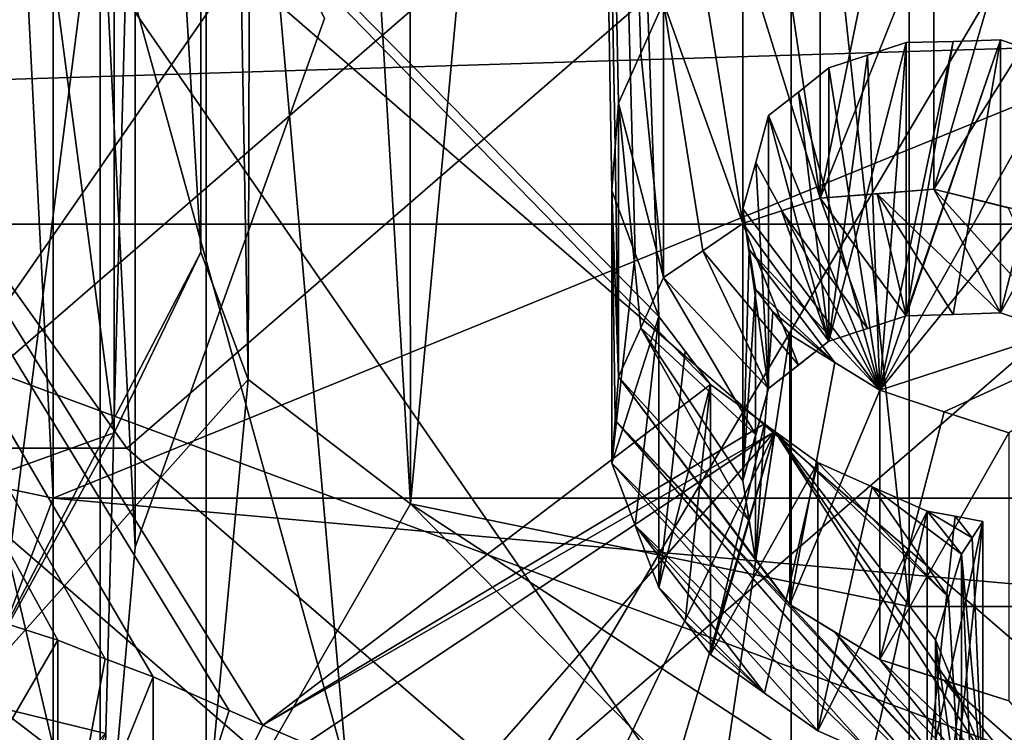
# Model space of a CAD drawing. Header units: millimetres. Extents: x -122 to 122, y -98 to 94.
# Tile 323 of 533: x 61.39 to 64.72, y -50.7 to -48.29. Entities that reach past the tile are written whole.
import ezdxf

# ---------------------------------------------------------------- set-up
doc = ezdxf.new("R2010")
doc.units = ezdxf.units.MM
doc.header["$LTSCALE"] = 26.699852
for name, color, linetype in [('1', 7, 'CONTINUOUS'), ('1751', 7, 'CONTINUOUS'), ('1775', 7, 'CONTINUOUS'), ('1779', 7, 'CONTINUOUS'), ('1785', 7, 'CONTINUOUS'), ('1786', 7, 'CONTINUOUS'), ('1801', 7, 'CONTINUOUS'), ('1813', 7, 'CONTINUOUS'), ('1817', 7, 'CONTINUOUS'), ('1823', 7, 'CONTINUOUS'), ('1824', 7, 'CONTINUOUS'), ('1855', 7, 'CONTINUOUS'), ('1867', 7, 'CONTINUOUS'), ('1936', 7, 'CONTINUOUS'), ('1940', 7, 'CONTINUOUS'), ('1956', 7, 'CONTINUOUS'), ('2', 7, 'CONTINUOUS'), ('37', 7, 'CONTINUOUS'), ('43', 7, 'CONTINUOUS'), ('46', 7, 'CONTINUOUS'), ('49', 7, 'CONTINUOUS'), ('5', 7, 'CONTINUOUS'), ('50', 7, 'CONTINUOUS'), ('5017', 7, 'CONTINUOUS'), ('5020', 7, 'CONTINUOUS'), ('5042', 7, 'CONTINUOUS'), ('5044', 7, 'CONTINUOUS'), ('5233', 7, 'CONTINUOUS'), ('5235', 7, 'CONTINUOUS'), ('5238', 7, 'CONTINUOUS'), ('5240', 7, 'CONTINUOUS'), ('5243', 7, 'CONTINUOUS'), ('5246', 7, 'CONTINUOUS'), ('5247', 7, 'CONTINUOUS'), ('5253', 7, 'CONTINUOUS'), ('5255', 7, 'CONTINUOUS'), ('5354', 7, 'CONTINUOUS'), ('5355', 7, 'CONTINUOUS'), ('5356', 7, 'CONTINUOUS'), ('5357', 7, 'CONTINUOUS'), ('5358', 7, 'CONTINUOUS'), ('5359', 7, 'CONTINUOUS'), ('5360', 7, 'CONTINUOUS'), ('5361', 7, 'CONTINUOUS'), ('5362', 7, 'CONTINUOUS'), ('5363', 7, 'CONTINUOUS'), ('5364', 7, 'CONTINUOUS'), ('5365', 7, 'CONTINUOUS'), ('5366', 7, 'CONTINUOUS'), ('5367', 7, 'CONTINUOUS'), ('5390', 7, 'CONTINUOUS'), ('5391', 7, 'CONTINUOUS'), ('5392', 7, 'CONTINUOUS'), ('5393', 7, 'CONTINUOUS'), ('5394', 7, 'CONTINUOUS'), ('5395', 7, 'CONTINUOUS'), ('5403', 7, 'CONTINUOUS'), ('5404', 7, 'CONTINUOUS'), ('5405', 7, 'CONTINUOUS'), ('5429', 7, 'CONTINUOUS'), ('5430', 7, 'CONTINUOUS'), ('5431', 7, 'CONTINUOUS'), ('5433', 7, 'CONTINUOUS'), ('5451', 7, 'CONTINUOUS'), ('6', 7, 'CONTINUOUS')]:
    doc.layers.add(name, color=color, linetype=linetype)

msp = doc.modelspace()

# ---------------------------------------------------------------- linework, layer by layer
at = {"layer": '1', "color": 7, "linetype": 'Continuous', "true_color": 0xf5f5f5}
for points in [[(59.3935, -52.4456, -66.8384), (55, -47.1423, -57.6529), (65.5004, -51.0395, -64.403), (59.3935, -52.4456, -66.8384)], [(55, -47.1423, -57.6529), (61, -47.1423, -57.6529), (65.5004, -51.0395, -64.403), (55, -47.1423, -57.6529)]]:
    msp.add_3dface(points, dxfattribs=at)
at = {"layer": '1751', "color": 250, "linetype": 'Continuous', "true_color": 0x323232}
for points in [[(94.5, -55.9103, 76.8394), (94.5, -48.9821, 80.8394), (45.5, -48.9821, 80.8394), (94.5, -55.9103, 76.8394)], [(45.5, -55.9103, 76.8394), (94.5, -55.9103, 76.8394), (45.5, -48.9821, 80.8394), (45.5, -55.9103, 76.8394)]]:
    msp.add_3dface(points, dxfattribs=at)
at = {"layer": '1775', "color": 250, "linetype": 'Continuous', "true_color": 0x323232}
for points in [[(78.5, -49.9103, 66.4471), (61.5, -49.9103, 66.4471), (78.5, -42.9821, 70.4471), (78.5, -49.9103, 66.4471)], [(78.5, -42.9821, 70.4471), (61.5, -49.9103, 66.4471), (61.5, -42.9821, 70.4471), (78.5, -42.9821, 70.4471)]]:
    msp.add_3dface(points, dxfattribs=at)
at = {"layer": '1779', "color": 250, "linetype": 'Continuous', "true_color": 0x323232}
for points in [[(61.5, -42.9821, 70.4471), (61.1464, -49.837, 66.3203), (61.1464, -42.9088, 70.3203), (61.5, -42.9821, 70.4471)], [(61.5, -42.9821, 70.4471), (61.5, -49.9103, 66.4471), (61.1464, -49.837, 66.3203), (61.5, -42.9821, 70.4471)]]:
    msp.add_3dface(points, dxfattribs=at)
at = {"layer": '1785', "color": 250, "linetype": 'Continuous', "true_color": 0x323232}
for points in [[(61.5, -49.9103, 66.4471), (78.5, -49.9103, 66.4471), (78.5, -51.4279, 66.2473), (61.5, -49.9103, 66.4471)], [(61.5, -51.4279, 66.2473), (61.5, -49.9103, 66.4471), (78.5, -51.4279, 66.2473), (61.5, -51.4279, 66.2473)]]:
    msp.add_3dface(points, dxfattribs=at)
at = {"layer": '1786', "color": 250, "linetype": 'Continuous', "true_color": 0x323232}
for points in [[(61.1464, -49.837, 66.3203), (61.5, -49.9103, 66.4471), (60.9571, -51.3552, 66.1213), (61.1464, -49.837, 66.3203)], [(61.5, -49.9103, 66.4471), (61.5, -51.4279, 66.2473), (60.9571, -51.3552, 66.1213), (61.5, -49.9103, 66.4471)]]:
    msp.add_3dface(points, dxfattribs=at)
at = {"layer": '1801', "color": 250, "linetype": 'Continuous', "true_color": 0x323232}
for points in [[(94.5, -48.9821, -80.8394), (94.5, -55.9103, -76.8394), (45.5, -55.9103, -76.8394), (94.5, -48.9821, -80.8394)], [(94.5, -48.9821, -80.8394), (45.5, -55.9103, -76.8394), (45.5, -48.9821, -80.8394), (94.5, -48.9821, -80.8394)]]:
    msp.add_3dface(points, dxfattribs=at)
at = {"layer": '1813', "color": 250, "linetype": 'Continuous', "true_color": 0x323232}
for points in [[(61.5, -42.9821, -70.4471), (61.5, -49.9103, -66.4471), (78.5, -49.9103, -66.4471), (61.5, -42.9821, -70.4471)], [(78.5, -42.9821, -70.4471), (61.5, -42.9821, -70.4471), (78.5, -49.9103, -66.4471), (78.5, -42.9821, -70.4471)]]:
    msp.add_3dface(points, dxfattribs=at)
at = {"layer": '1817', "color": 250, "linetype": 'Continuous', "true_color": 0x323232}
for points in [[(61.5, -49.9103, -66.4471), (61.5, -42.9821, -70.4471), (61.1464, -42.9088, -70.3203), (61.5, -49.9103, -66.4471)], [(61.5, -49.9103, -66.4471), (61.1464, -42.9088, -70.3203), (61.1464, -49.837, -66.3203), (61.5, -49.9103, -66.4471)]]:
    msp.add_3dface(points, dxfattribs=at)
at = {"layer": '1823', "color": 250, "linetype": 'Continuous', "true_color": 0x323232}
for points in [[(78.5, -49.9103, -66.4471), (61.5, -49.9103, -66.4471), (61.5, -51.4279, -66.2473), (78.5, -49.9103, -66.4471)], [(78.5, -49.9103, -66.4471), (61.5, -51.4279, -66.2473), (78.5, -51.4279, -66.2473), (78.5, -49.9103, -66.4471)]]:
    msp.add_3dface(points, dxfattribs=at)
at = {"layer": '1824', "color": 250, "linetype": 'Continuous', "true_color": 0x323232}
for points in [[(61.1464, -49.837, -66.3203), (60.9571, -51.3552, -66.1213), (61.5, -51.4279, -66.2473), (61.1464, -49.837, -66.3203)], [(61.5, -49.9103, -66.4471), (61.1464, -49.837, -66.3203), (61.5, -51.4279, -66.2473), (61.5, -49.9103, -66.4471)]]:
    msp.add_3dface(points, dxfattribs=at)
at = {"layer": '1855', "color": 250, "linetype": 'Continuous', "true_color": 0x323232}
for points in [[(45.5, -48.9821, 80.8394), (94.5, -48.9821, 80.8394), (94.5, -47.4644, 81.0392), (45.5, -48.9821, 80.8394)], [(45.5, -48.9821, 80.8394), (94.5, -47.4644, 81.0392), (45.5, -47.4644, 81.0392), (45.5, -48.9821, 80.8394)]]:
    msp.add_3dface(points, dxfattribs=at)
at = {"layer": '1867', "color": 250, "linetype": 'Continuous', "true_color": 0x323232}
for points in [[(94.5, -48.9821, -80.8394), (45.5, -48.9821, -80.8394), (45.5, -47.4644, -81.0392), (94.5, -48.9821, -80.8394)], [(94.5, -48.9821, -80.8394), (45.5, -47.4644, -81.0392), (94.5, -47.4644, -81.0392), (94.5, -48.9821, -80.8394)]]:
    msp.add_3dface(points, dxfattribs=at)
at = {"layer": '1936', "color": 250, "linetype": 'Continuous', "true_color": 0x323232}
for points in [[(61.7777, -50.0757), (61.7777, -46.9621, 17.3821), (61.6597, -51.4243), (61.7777, -50.0757)], [(61.6597, -51.4243), (61.7777, -46.9621, 17.3821), (61.6597, -47.7023, 19.2081), (61.6597, -51.4243)], [(61.7777, -46.9621, -17.3821), (61.7777, -50.0757), (61.6597, -47.7023, -19.2081), (61.7777, -46.9621, -17.3821)], [(61.6597, -47.7023, -19.2081), (61.7777, -50.0757), (61.6597, -51.4243), (61.6597, -47.7023, -19.2081)]]:
    msp.add_3dface(points, dxfattribs=at)
at = {"layer": '1940', "color": 250, "linetype": 'Continuous', "true_color": 0x323232}
for points in [[(61.6011, -37.0051, 36.1906), (61.4516, -37.0705, 36.6848), (61.0185, -48.7109, 20.1773), (61.6011, -37.0051, 36.1906)], [(61.6597, -37.075, 35.6357), (61.6011, -37.0051, 36.1906), (61.0185, -48.7109, 20.1773), (61.6597, -37.075, 35.6357)], [(61.4516, -37.0705, 36.6848), (61.015, -37.2632, 37.3051), (61.0185, -48.7109, 20.1773), (61.4516, -37.0705, 36.6848)], [(61.6597, -37.075, -35.6357), (61.0185, -48.7109, -20.1773), (61.015, -37.2632, -37.3051), (61.6597, -37.075, -35.6357)], [(61.6597, -47.7023, 19.2081), (61.6597, -37.075, 35.6357), (61.0185, -48.7109, 20.1773), (61.6597, -47.7023, 19.2081)], [(61.6597, -37.075, -35.6357), (61.6597, -47.7023, -19.2081), (61.0185, -48.7109, -20.1773), (61.6597, -37.075, -35.6357)], [(61.6597, -47.7023, -19.2081), (61.6597, -51.4243), (61.0185, -48.7109, -20.1773), (61.6597, -47.7023, -19.2081)], [(61.6597, -51.4243), (61.6597, -47.7023, 19.2081), (61.0185, -52.7246), (61.6597, -51.4243)], [(61.6597, -47.7023, 19.2081), (61.0185, -48.7109, 20.1773), (61.0185, -52.7246), (61.6597, -47.7023, 19.2081)], [(61.6597, -51.4243), (61.0185, -52.7246), (61.0185, -48.7109, -20.1773), (61.6597, -51.4243)]]:
    msp.add_3dface(points, dxfattribs=at)
at = {"layer": '1956', "color": 250, "linetype": 'Continuous', "true_color": 0x323232}
for points in [[(61.7777, -46.9621, 17.3821), (61.7777, -50.0757), (62.4189, -48.2859, 6.8931), (61.7777, -46.9621, 17.3821)], [(61.7777, -50.0757), (61.7777, -46.9621, -17.3821), (62.4189, -48.2859, -6.8931), (61.7777, -50.0757)], [(62.4189, -48.2859, 6.8931), (61.7777, -50.0757), (62.4189, -48.2859, -6.8931), (62.4189, -48.2859, 6.8931)]]:
    msp.add_3dface(points, dxfattribs=at)
at = {"layer": '2', "color": 7, "linetype": 'Continuous', "true_color": 0xf5f5f5}
for points in [[(59.3935, -44.4371, -46.9674), (55, -49.7404, -56.1529), (65.5004, -45.8432, -49.4028), (59.3935, -44.4371, -46.9674)], [(55, -49.7404, -56.1529), (61, -49.7404, -56.1529), (65.5004, -45.8432, -49.4028), (55, -49.7404, -56.1529)], [(61, -49.7404, -56.1529), (59.3935, -55.0436, -65.3384), (65.5004, -53.6376, -62.903), (61, -49.7404, -56.1529)]]:
    msp.add_3dface(points, dxfattribs=at)
at = {"layer": '37', "color": 7, "linetype": 'Continuous', "true_color": 0xf5f5f5}
for points in [[(65.875, -46.168, -49.9654), (61.75, -49.7404, -56.1529), (59.6088, -46.74, -50.956), (65.875, -46.168, -49.9654)], [(61.75, -49.7404, -56.1529), (58, -49.7404, -56.1529), (59.6088, -46.74, -50.956), (61.75, -49.7404, -56.1529)], [(61.75, -49.7404, -56.1529), (65.875, -53.3127, -62.3404), (58, -49.7404, -56.1529), (61.75, -49.7404, -56.1529)], [(58, -49.7404, -56.1529), (65.875, -53.3127, -62.3404), (59.6088, -52.7408, -61.3497), (58, -49.7404, -56.1529)]]:
    msp.add_3dface(points, dxfattribs=at)
at = {"layer": '43', "color": 7, "linetype": 'Continuous', "true_color": 0xf5f5f5}
for points in [[(66.9428, -43.9306, -45.5452), (64, -44.5442, -47.1529), (66.9428, -55.1934, -39.0427), (66.9428, -43.9306, -45.5452)], [(64, -56.2789, -40.3779), (64, -44.5442, -47.1529), (61.058, -45.6293, -48.4877), (64, -56.2789, -40.3779)], [(64, -44.5442, -47.1529), (64, -56.2789, -40.3779), (66.9428, -55.1934, -39.0427), (64, -44.5442, -47.1529)], [(64, -56.2789, -40.3779), (61.058, -45.6293, -48.4877), (61.0579, -56.8924, -41.9851), (64, -56.2789, -40.3779)]]:
    msp.add_3dface(points, dxfattribs=at)
at = {"layer": '46', "color": 7, "linetype": 'Continuous', "true_color": 0xf5f5f5}
for points in [[(63.0825, -60.321, -50.0441), (63.0825, -50.8944, -55.4866), (66.5413, -47.899, -50.2985), (63.0825, -60.321, -50.0441)], [(66.5413, -57.3257, -44.856), (63.0825, -60.321, -50.0441), (66.5413, -47.899, -50.2985), (66.5413, -57.3257, -44.856)]]:
    msp.add_3dface(points, dxfattribs=at)
at = {"layer": '49', "color": 7, "linetype": 'Continuous', "true_color": 0xf5f5f5}
for points in [[(61.75, -49.7404, -56.1529), (65.875, -46.168, -49.9654), (63.0825, -50.8944, -55.4866), (61.75, -49.7404, -56.1529)], [(63.0825, -50.8944, -55.4866), (65.875, -46.168, -49.9654), (66.5413, -47.899, -50.2985), (63.0825, -50.8944, -55.4866)]]:
    msp.add_3dface(points, dxfattribs=at)
at = {"layer": '5', "color": 7, "linetype": 'Continuous', "true_color": 0xf5f5f5}
for points in [[(61, -47.1423, -57.6529), (65.5004, -43.2451, -50.9028), (61, -49.7404, -56.1529), (61, -47.1423, -57.6529)], [(61, -49.7404, -56.1529), (65.5004, -43.2451, -50.9028), (65.5004, -45.8432, -49.4028), (61, -49.7404, -56.1529)]]:
    msp.add_3dface(points, dxfattribs=at)
at = {"layer": '50', "color": 7, "linetype": 'Continuous', "true_color": 0xf5f5f5}
for points in [[(65.875, -53.3127, -62.3404), (61.75, -49.7404, -56.1529), (66.5413, -53.8897, -60.6747), (65.875, -53.3127, -62.3404)], [(61.75, -49.7404, -56.1529), (63.0825, -50.8944, -55.4866), (66.5413, -53.8897, -60.6747), (61.75, -49.7404, -56.1529)]]:
    msp.add_3dface(points, dxfattribs=at)
at = {"layer": '5017', "color": 7, "linetype": 'Continuous', "true_color": 0xf5f5f5}
for points in [[(66.0095, -41.9544, -52.6671), (62.019, -45.4103, -58.6529), (66.0095, -90.8021, -24.4649), (66.0095, -41.9544, -52.6671)], [(66.0095, -90.8021, -24.4649), (62.019, -45.4103, -58.6529), (62.019, -94.258, -30.4506), (66.0095, -90.8021, -24.4649)]]:
    msp.add_3dface(points, dxfattribs=at)
at = {"layer": '5020', "color": 7, "linetype": 'Continuous', "true_color": 0xf5f5f5}
for points in [[(62.019, -45.4103, -58.6529), (66.0095, -48.8661, -64.6386), (62.019, -94.258, -30.4506), (62.019, -45.4103, -58.6529)], [(62.019, -94.258, -30.4506), (66.0095, -48.8661, -64.6386), (66.0095, -97.7139, -36.4364), (62.019, -94.258, -30.4506)]]:
    msp.add_3dface(points, dxfattribs=at)
at = {"layer": '5042', "color": 7, "linetype": 'Continuous', "true_color": 0xf5f5f5}
for points in [[(62.7, -45.4103, -58.6529), (66.35, -48.5712, -64.1279), (62.019, -45.4103, -58.6529), (62.7, -45.4103, -58.6529)], [(62.019, -45.4103, -58.6529), (66.35, -48.5712, -64.1279), (66.0095, -48.8661, -64.6386), (62.019, -45.4103, -58.6529)]]:
    msp.add_3dface(points, dxfattribs=at)
at = {"layer": '5044', "color": 7, "linetype": 'Continuous', "true_color": 0xf5f5f5}
msp.add_3dface([(66.35, -48.5712, -64.1279), (62.7, -45.4103, -58.6529), (64.8381, -39.9097, -67.789), (66.35, -48.5712, -64.1279)], dxfattribs=at)
at = {"layer": '5233', "color": 7, "linetype": 'Continuous', "true_color": 0xf5f5f5}
msp.add_3dface([(61.2277, -50.554, 63.562), (57.5559, -53.3652, 68.4313), (62.0076, -51.1502, 64.5948), (61.2277, -50.554, 63.562)], dxfattribs=at)
at = {"layer": '5235', "color": 7, "linetype": 'Continuous', "true_color": 0xf5f5f5}
for points in [[(63.2648, -41.2855, 42.2586), (70, -40.6156, 41.0983), (65.9515, -48.7992, 46.7179), (63.2648, -41.2855, 42.2586)], [(57.5549, -43.1931, 45.5626), (63.2648, -41.2855, 42.2586), (63.5521, -49.2948, 47.7981), (57.5549, -43.1931, 45.5626)], [(63.5521, -49.2948, 47.7981), (63.2648, -41.2855, 42.2586), (63.472, -49.0818, 47.6137), (63.5521, -49.2948, 47.7981)], [(63.472, -49.0818, 47.6137), (63.2648, -41.2855, 42.2586), (63.3924, -48.8674, 47.4318), (63.472, -49.0818, 47.6137)], [(63.3924, -48.8674, 47.4318), (63.2648, -41.2855, 42.2586), (63.4035, -48.72, 47.2882), (63.3924, -48.8674, 47.4318)], [(63.4035, -48.72, 47.2882), (63.2648, -41.2855, 42.2586), (63.4145, -48.5718, 47.146), (63.4035, -48.72, 47.2882)], [(63.4145, -48.5718, 47.146), (63.2648, -41.2855, 42.2586), (63.4906, -48.4032, 46.9668), (63.4145, -48.5718, 47.146)], [(63.4906, -48.4032, 46.9668), (63.2648, -41.2855, 42.2586), (63.5674, -48.2313, 46.7875), (63.4906, -48.4032, 46.9668)], [(65.3558, -48.2273, 46.3233), (63.2648, -41.2855, 42.2586), (65.5663, -48.3996, 46.4317), (65.3558, -48.2273, 46.3233)], [(65.5663, -48.3996, 46.4317), (63.2648, -41.2855, 42.2586), (65.7772, -48.5694, 46.5418), (65.5663, -48.3996, 46.4317)], [(65.7772, -48.5694, 46.5418), (63.2648, -41.2855, 42.2586), (65.8642, -48.6846, 46.6294), (65.7772, -48.5694, 46.5418)], [(65.8642, -48.6846, 46.6294), (63.2648, -41.2855, 42.2586), (65.9515, -48.7992, 46.7179), (65.8642, -48.6846, 46.6294)], [(57.5549, -43.1931, 45.5626), (62.2106, -50.6782, 49.7923), (62.0959, -50.6285, 49.7831), (57.5549, -43.1931, 45.5626)], [(62.2106, -50.6782, 49.7923), (57.5549, -43.1931, 45.5626), (63.7264, -49.5245, 47.9742), (62.2106, -50.6782, 49.7923)], [(61.2891, -50.319, 49.7883), (57.5549, -43.1931, 45.5626), (61.5156, -50.3911, 49.7656), (61.2891, -50.319, 49.7883)], [(61.5156, -50.3911, 49.7656), (57.5549, -43.1931, 45.5626), (61.6768, -50.4536, 49.7642), (61.5156, -50.3911, 49.7656)], [(61.6768, -50.4536, 49.7642), (57.5549, -43.1931, 45.5626), (61.8386, -50.5154, 49.7634), (61.6768, -50.4536, 49.7642)], [(61.8386, -50.5154, 49.7634), (57.5549, -43.1931, 45.5626), (62.0959, -50.6285, 49.7831), (61.8386, -50.5154, 49.7634)], [(63.7264, -49.5245, 47.9742), (57.5549, -43.1931, 45.5626), (63.5521, -49.2948, 47.7981), (63.7264, -49.5245, 47.9742)], [(63.6405, -49.4118, 47.8872), (63.7264, -49.5245, 47.9742), (63.5521, -49.2948, 47.7981), (63.6405, -49.4118, 47.8872)], [(63.909, -49.6583, 48.0544), (62.2106, -50.6782, 49.7923), (63.7264, -49.5245, 47.9742), (63.909, -49.6583, 48.0544)], [(63.9445, -49.684, 48.0701), (62.2106, -50.6782, 49.7923), (63.909, -49.6583, 48.0544), (63.9445, -49.684, 48.0701)], [(62.2106, -50.6782, 49.7923), (63.9445, -49.684, 48.0701), (62.3555, -50.7402, 49.8044), (62.2106, -50.6782, 49.7923)], [(62.3555, -50.7402, 49.8044), (63.9445, -49.684, 48.0701), (62.8086, -50.9779, 49.9036), (62.3555, -50.7402, 49.8044)], [(62.8086, -50.9779, 49.9036), (63.9445, -49.684, 48.0701), (63.228, -51.1905, 49.9997), (62.8086, -50.9779, 49.9036)], [(63.228, -51.1905, 49.9997), (63.9445, -49.684, 48.0701), (63.4581, -51.332, 50.0885), (63.228, -51.1905, 49.9997)], [(63.4581, -51.332, 50.0885), (63.9445, -49.684, 48.0701), (63.6805, -51.4663, 50.1756), (63.4581, -51.332, 50.0885)], [(63.9445, -49.684, 48.0701), (64.6486, -50.7785, 49.0488), (63.6805, -51.4663, 50.1756), (63.9445, -49.684, 48.0701)], [(64.5696, -50.5876, 48.8557), (64.6486, -50.7785, 49.0488), (63.9445, -49.684, 48.0701), (64.5696, -50.5876, 48.8557)], [(64.489, -50.3901, 48.66), (64.5696, -50.5876, 48.8557), (63.9445, -49.684, 48.0701), (64.489, -50.3901, 48.66)], [(64.5328, -50.2455, 48.4903), (64.489, -50.3901, 48.66), (63.9445, -49.684, 48.0701), (64.5328, -50.2455, 48.4903)], [(64.0897, -49.7887, 48.1347), (64.5328, -50.2455, 48.4903), (63.9445, -49.684, 48.0701), (64.0897, -49.7887, 48.1347)], [(64.2746, -49.8718, 48.1671), (64.5328, -50.2455, 48.4903), (64.0897, -49.7887, 48.1347), (64.2746, -49.8718, 48.1671)], [(64.5765, -50.0996, 48.322), (64.5328, -50.2455, 48.4903), (64.2746, -49.8718, 48.1671), (64.5765, -50.0996, 48.322)], [(64.4603, -49.9539, 48.2003), (64.5765, -50.0996, 48.322), (64.2746, -49.8718, 48.1671), (64.4603, -49.9539, 48.2003)], [(64.6129, -50.0441, 48.2532), (64.5765, -50.0996, 48.322), (64.4603, -49.9539, 48.2003), (64.6129, -50.0441, 48.2532)], [(64.5548, -49.9713, 48.1924), (64.6129, -50.0441, 48.2532), (64.4603, -49.9539, 48.2003), (64.5548, -49.9713, 48.1924)], [(64.6493, -49.9884, 48.1847), (64.6129, -50.0441, 48.2532), (64.5548, -49.9713, 48.1924), (64.6493, -49.9884, 48.1847)]]:
    msp.add_3dface(points, dxfattribs=at)
at = {"layer": '5238', "color": 7, "linetype": 'Continuous', "true_color": 0xf5f5f5}
for points in [[(64.3888, -48.3669, 46.6774), (64.3007, -49.5443, 47.8237), (64.2579, -48.4099, 46.7511), (64.3888, -48.3669, 46.6774)], [(64.9268, -48.4317, 46.6016), (64.3007, -49.5443, 47.8237), (64.7087, -48.3582, 46.5883), (64.9268, -48.4317, 46.6016)], [(64.7087, -48.3582, 46.5883), (64.3007, -49.5443, 47.8237), (64.5488, -48.363, 46.6326), (64.7087, -48.3582, 46.5883)], [(64.5488, -48.363, 46.6326), (64.3007, -49.5443, 47.8237), (64.3888, -48.3669, 46.6774), (64.5488, -48.363, 46.6326)], [(64.2579, -48.4099, 46.7511), (64.3007, -49.5443, 47.8237), (64.127, -48.4522, 46.8253), (64.2579, -48.4099, 46.7511)], [(64.127, -48.4522, 46.8253), (64.3007, -49.5443, 47.8237), (64.0243, -48.5344, 46.9291), (64.127, -48.4522, 46.8253)], [(65.1448, -48.5036, 46.616), (64.3007, -49.5443, 47.8237), (64.9268, -48.4317, 46.6016), (65.1448, -48.5036, 46.616)], [(65.6096, -49.1177, 47.0846), (64.3007, -49.5443, 47.8237), (65.1448, -48.5036, 46.616), (65.6096, -49.1177, 47.0846)], [(64.3007, -49.5443, 47.8237), (63.9233, -48.6142, 47.0317), (64.0243, -48.5344, 46.9291), (64.3007, -49.5443, 47.8237)], [(63.8797, -48.7727, 47.1925), (63.9233, -48.6142, 47.0317), (64.3007, -49.5443, 47.8237), (63.8797, -48.7727, 47.1925)], [(63.8359, -48.9303, 47.355), (63.8797, -48.7727, 47.1925), (64.3007, -49.5443, 47.8237), (63.8359, -48.9303, 47.355)], [(63.8577, -49.0675, 47.4806), (63.8359, -48.9303, 47.355), (64.3007, -49.5443, 47.8237), (63.8577, -49.0675, 47.4806)], [(63.8793, -49.202, 47.6054), (63.8577, -49.0675, 47.4806), (64.1475, -49.4501, 47.7726), (63.8793, -49.202, 47.6054)], [(64.1475, -49.4501, 47.7726), (63.8577, -49.0675, 47.4806), (64.3007, -49.5443, 47.8237), (64.1475, -49.4501, 47.7726)], [(64.3007, -49.5443, 47.8237), (65.6096, -49.1177, 47.0846), (64.5185, -49.6174, 47.8373), (64.3007, -49.5443, 47.8237)], [(64.5185, -49.6174, 47.8373), (65.6096, -49.1177, 47.0846), (64.7368, -49.6888, 47.8519), (64.5185, -49.6174, 47.8373)], [(63.9376, -49.2792, 47.664), (63.8793, -49.202, 47.6054), (64.1475, -49.4501, 47.7726), (63.9376, -49.2792, 47.664)], [(63.9955, -49.3555, 47.7225), (63.9376, -49.2792, 47.664), (64.1475, -49.4501, 47.7726), (63.9955, -49.3555, 47.7225)], [(52.4, -49.4156, 56.3404), (60.7227, -53.198, 54.1566), (62.9127, -56.1913, 59.3412), (52.4, -49.4156, 56.3404)], [(53.7397, -52.7832, 62.1733), (52.4, -49.4156, 56.3404), (62.9127, -56.1913, 59.3412), (53.7397, -52.7832, 62.1733)], [(61.3222, -50.6196, 50.1269), (61.6777, -50.7072, 50.0637), (61.1798, -51.7372, 51.6345), (61.3222, -50.6196, 50.1269)]]:
    msp.add_3dface(points, dxfattribs=at)
at = {"layer": '5240', "color": 7, "linetype": 'Continuous', "true_color": 0xf5f5f5}
for points in [[(64.4, -41.6338, 70.0708), (75.6, -50.2763, 65.0811), (69.9981, -41.001, 70.4362), (64.4, -41.6338, 70.0708)], [(64.4, -50.2763, 65.0811), (75.6, -50.2763, 65.0811), (64.4, -41.6338, 70.0708), (64.4, -50.2763, 65.0811)]]:
    msp.add_3dface(points, dxfattribs=at)
at = {"layer": '5243', "color": 7, "linetype": 'Continuous', "true_color": 0xf5f5f5}
for points in [[(62, -43.4763, 53.3031), (62, -49.0763, 63.0026), (62, -34.8338, 58.2929), (62, -43.4763, 53.3031)], [(62, -34.8338, 58.2929), (62, -49.0763, 63.0026), (62, -37, 63.5063), (62, -34.8338, 58.2929)], [(62, -49.0763, 63.0026), (62, -40.4338, 67.9923), (62, -37, 63.5063), (62, -49.0763, 63.0026)]]:
    msp.add_3dface(points, dxfattribs=at)
at = {"layer": '5246', "color": 7, "linetype": 'Continuous', "true_color": 0xf5f5f5}
for points in [[(75.6, -50.2763, 65.0811), (64.4, -50.2763, 65.0811), (64.4, -51.0351, 64.9812), (75.6, -50.2763, 65.0811)], [(75.6, -51.0351, 64.9812), (75.6, -50.2763, 65.0811), (64.4, -51.0351, 64.9812), (75.6, -51.0351, 64.9812)]]:
    msp.add_3dface(points, dxfattribs=at)
at = {"layer": '5247', "color": 7, "linetype": 'Continuous', "true_color": 0xf5f5f5}
for points in [[(62, -49.0763, 63.0026), (62, -43.4763, 53.3031), (61.7071, -44.0887, 52.9496), (62, -49.0763, 63.0026)], [(61.7071, -44.0887, 52.9496), (61, -44.3423, 52.8031), (61.7071, -49.6887, 62.6491), (61.7071, -44.0887, 52.9496)], [(62, -49.0763, 63.0026), (61.7071, -44.0887, 52.9496), (61.7071, -49.6887, 62.6491), (62, -49.0763, 63.0026)], [(61, -44.3423, 52.8031), (61, -49.9423, 62.5026), (61.7071, -49.6887, 62.6491), (61, -44.3423, 52.8031)]]:
    msp.add_3dface(points, dxfattribs=at)
at = {"layer": '5253', "color": 7, "linetype": 'Continuous', "true_color": 0xf5f5f5}
for points in [[(62, -40.4338, 67.9923), (62, -49.0763, 63.0026), (62.1608, -49.5081, 63.7505), (62, -40.4338, 67.9923)], [(62, -40.4338, 67.9923), (62.1608, -49.5081, 63.7505), (62.1846, -41.0439, 68.7059), (62, -40.4338, 67.9923)], [(62.1608, -49.5081, 63.7505), (62.7111, -49.9289, 64.4793), (62.1846, -41.0439, 68.7059), (62.1608, -49.5081, 63.7505)], [(62.1846, -41.0439, 68.7059), (62.7111, -49.9289, 64.4793), (62.7029, -41.4811, 69.3473), (62.1846, -41.0439, 68.7059)], [(62.7029, -41.4811, 69.3473), (62.7111, -49.9289, 64.4793), (63.4759, -41.69, 69.8247), (62.7029, -41.4811, 69.3473)], [(64.4, -50.2763, 65.0811), (64.4, -41.6338, 70.0708), (63.4759, -41.69, 69.8247), (64.4, -50.2763, 65.0811)], [(62.7111, -49.9289, 64.4793), (64.4, -50.2763, 65.0811), (63.4759, -41.69, 69.8247), (62.7111, -49.9289, 64.4793)]]:
    msp.add_3dface(points, dxfattribs=at)
at = {"layer": '5255', "color": 7, "linetype": 'Continuous', "true_color": 0xf5f5f5}
for points in [[(62, -49.0763, 63.0026), (61.2277, -50.554, 63.562), (62.1608, -49.5081, 63.7505), (62, -49.0763, 63.0026)], [(61.2277, -50.554, 63.562), (62, -49.0763, 63.0026), (61.7071, -49.6887, 62.6491), (61.2277, -50.554, 63.562)], [(61.2277, -50.554, 63.562), (62.0076, -51.1502, 64.5948), (62.1608, -49.5081, 63.7505), (61.2277, -50.554, 63.562)], [(62.0076, -51.1502, 64.5948), (62.7111, -49.9289, 64.4793), (62.1608, -49.5081, 63.7505), (62.0076, -51.1502, 64.5948)], [(61, -49.9423, 62.5026), (61.2277, -50.554, 63.562), (61.7071, -49.6887, 62.6491), (61, -49.9423, 62.5026)], [(62.0076, -51.1502, 64.5948), (64.4, -51.6423, 65.4471), (62.7111, -49.9289, 64.4793), (62.0076, -51.1502, 64.5948)], [(62.7111, -49.9289, 64.4793), (64.4, -51.6423, 65.4471), (64.4, -51.0351, 64.9812), (62.7111, -49.9289, 64.4793)], [(64.4, -50.2763, 65.0811), (62.7111, -49.9289, 64.4793), (64.4, -51.0351, 64.9812), (64.4, -50.2763, 65.0811)]]:
    msp.add_3dface(points, dxfattribs=at)
at = {"layer": '5354', "color": 7, "linetype": 'Continuous', "true_color": 0xf5f5f5}
for points in [[(64.5696, -50.5876, 48.8557), (64.489, -50.3901, 48.66), (64.489, -51.2915, 48.1396), (64.5696, -50.5876, 48.8557)], [(64.6486, -50.7785, 49.0488), (64.5696, -50.5876, 48.8557), (64.489, -51.2915, 48.1396), (64.6486, -50.7785, 49.0488)]]:
    msp.add_3dface(points, dxfattribs=at)
at = {"layer": '5355', "color": 7, "linetype": 'Continuous', "true_color": 0xf5f5f5}
for points in [[(64.5328, -50.2455, 48.4903), (64.5765, -50.0996, 48.322), (64.5765, -51.0036, 47.8), (64.5328, -50.2455, 48.4903)], [(64.489, -50.3901, 48.66), (64.5328, -50.2455, 48.4903), (64.5765, -51.0036, 47.8), (64.489, -50.3901, 48.66)], [(64.489, -51.2915, 48.1396), (64.489, -50.3901, 48.66), (64.5324, -51.1494, 47.9706), (64.489, -51.2915, 48.1396)], [(64.489, -50.3901, 48.66), (64.5765, -51.0036, 47.8), (64.5324, -51.1494, 47.9706), (64.489, -50.3901, 48.66)]]:
    msp.add_3dface(points, dxfattribs=at)
at = {"layer": '5356', "color": 7, "linetype": 'Continuous', "true_color": 0xf5f5f5}
for points in [[(64.6129, -50.0441, 48.2532), (64.6493, -49.9884, 48.1847), (64.6493, -50.8933, 47.6623), (64.6129, -50.0441, 48.2532)], [(64.5765, -50.0996, 48.322), (64.6129, -50.0441, 48.2532), (64.6493, -50.8933, 47.6623), (64.5765, -50.0996, 48.322)], [(64.5765, -51.0036, 47.8), (64.5765, -50.0996, 48.322), (64.6129, -50.9485, 47.731), (64.5765, -51.0036, 47.8)], [(64.5765, -50.0996, 48.322), (64.6493, -50.8933, 47.6623), (64.6129, -50.9485, 47.731), (64.5765, -50.0996, 48.322)]]:
    msp.add_3dface(points, dxfattribs=at)
at = {"layer": '5357', "color": 7, "linetype": 'Continuous', "true_color": 0xf5f5f5}
for points in [[(64.5548, -49.9713, 48.1924), (64.4603, -49.9539, 48.2003), (64.4603, -50.8599, 47.6772), (64.5548, -49.9713, 48.1924)], [(64.6493, -49.9884, 48.1847), (64.5548, -49.9713, 48.1924), (64.4603, -50.8599, 47.6772), (64.6493, -49.9884, 48.1847)], [(64.6493, -49.9884, 48.1847), (64.4603, -50.8599, 47.6772), (64.5548, -50.8767, 47.6697), (64.6493, -49.9884, 48.1847)], [(64.6493, -50.8933, 47.6623), (64.6493, -49.9884, 48.1847), (64.5548, -50.8767, 47.6697), (64.6493, -50.8933, 47.6623)]]:
    msp.add_3dface(points, dxfattribs=at)
at = {"layer": '5358', "color": 7, "linetype": 'Continuous', "true_color": 0xf5f5f5}
for points in [[(64.2746, -49.8718, 48.1671), (64.0897, -49.7887, 48.1347), (64.0897, -50.6982, 47.6096), (64.2746, -49.8718, 48.1671)], [(64.4603, -49.9539, 48.2003), (64.2746, -49.8718, 48.1671), (64.0897, -50.6982, 47.6096), (64.4603, -49.9539, 48.2003)], [(64.4603, -49.9539, 48.2003), (64.0897, -50.6982, 47.6096), (64.2746, -50.7795, 47.643), (64.4603, -49.9539, 48.2003)], [(64.4603, -50.8599, 47.6772), (64.4603, -49.9539, 48.2003), (64.2746, -50.7795, 47.643), (64.4603, -50.8599, 47.6772)]]:
    msp.add_3dface(points, dxfattribs=at)
at = {"layer": '5359', "color": 7, "linetype": 'Continuous', "true_color": 0xf5f5f5}
for points in [[(63.909, -49.6583, 48.0544), (63.7264, -49.5245, 47.9742), (63.7264, -50.4387, 47.4464), (63.909, -49.6583, 48.0544)], [(63.9445, -49.684, 48.0701), (63.909, -49.6583, 48.0544), (63.7264, -50.4387, 47.4464), (63.9445, -49.684, 48.0701)], [(64.0897, -49.7887, 48.1347), (63.9445, -49.684, 48.0701), (63.7264, -50.4387, 47.4464), (64.0897, -49.7887, 48.1347)], [(64.0897, -49.7887, 48.1347), (63.7264, -50.4387, 47.4464), (63.9091, -50.5701, 47.528), (64.0897, -49.7887, 48.1347)], [(64.0897, -50.6982, 47.6096), (64.0897, -49.7887, 48.1347), (63.9091, -50.5701, 47.528), (64.0897, -50.6982, 47.6096)]]:
    msp.add_3dface(points, dxfattribs=at)
at = {"layer": '5360', "color": 7, "linetype": 'Continuous', "true_color": 0xf5f5f5}
for points in [[(63.6405, -49.4118, 47.8872), (63.5521, -49.2948, 47.7981), (63.5521, -50.2125, 47.2683), (63.6405, -49.4118, 47.8872)], [(63.7264, -49.5245, 47.9742), (63.6405, -49.4118, 47.8872), (63.5521, -50.2125, 47.2683), (63.7264, -49.5245, 47.9742)], [(63.7264, -49.5245, 47.9742), (63.5521, -50.2125, 47.2683), (63.6405, -50.3277, 47.3584), (63.7264, -49.5245, 47.9742)], [(63.7264, -50.4387, 47.4464), (63.7264, -49.5245, 47.9742), (63.6405, -50.3277, 47.3584), (63.7264, -50.4387, 47.4464)]]:
    msp.add_3dface(points, dxfattribs=at)
at = {"layer": '5361', "color": 7, "linetype": 'Continuous', "true_color": 0xf5f5f5}
for points in [[(63.472, -49.0818, 47.6137), (63.3924, -48.8674, 47.4318), (63.3924, -49.7911, 46.8985), (63.472, -49.0818, 47.6137)], [(63.5521, -49.2948, 47.7981), (63.472, -49.0818, 47.6137), (63.3924, -49.7911, 46.8985), (63.5521, -49.2948, 47.7981)], [(63.5521, -49.2948, 47.7981), (63.3924, -49.7911, 46.8985), (63.472, -50.0025, 47.0821), (63.5521, -49.2948, 47.7981)], [(63.5521, -50.2125, 47.2683), (63.5521, -49.2948, 47.7981), (63.472, -50.0025, 47.0821), (63.5521, -50.2125, 47.2683)]]:
    msp.add_3dface(points, dxfattribs=at)
at = {"layer": '5362', "color": 7, "linetype": 'Continuous', "true_color": 0xf5f5f5}
for points in [[(63.4035, -48.72, 47.2882), (63.4145, -48.5718, 47.146), (63.4145, -49.4992, 46.6105), (63.4035, -48.72, 47.2882)], [(63.3924, -48.8674, 47.4318), (63.4035, -48.72, 47.2882), (63.4145, -49.4992, 46.6105), (63.3924, -48.8674, 47.4318)], [(63.3924, -49.7911, 46.8985), (63.3924, -48.8674, 47.4318), (63.4035, -49.6455, 46.7539), (63.3924, -49.7911, 46.8985)], [(63.3924, -48.8674, 47.4318), (63.4145, -49.4992, 46.6105), (63.4035, -49.6455, 46.7539), (63.3924, -48.8674, 47.4318)]]:
    msp.add_3dface(points, dxfattribs=at)
at = {"layer": '5363', "color": 7, "linetype": 'Continuous', "true_color": 0xf5f5f5}
for points in [[(63.4906, -48.4032, 46.9668), (63.5674, -48.2313, 46.7875), (63.5674, -49.1625, 46.2499), (63.4906, -48.4032, 46.9668)], [(63.4145, -48.5718, 47.146), (63.4906, -48.4032, 46.9668), (63.5674, -49.1625, 46.2499), (63.4145, -48.5718, 47.146)], [(63.4145, -49.4992, 46.6105), (63.4145, -48.5718, 47.146), (63.4906, -49.3326, 46.4304), (63.4145, -49.4992, 46.6105)], [(63.4145, -48.5718, 47.146), (63.5674, -49.1625, 46.2499), (63.4906, -49.3326, 46.4304), (63.4145, -48.5718, 47.146)]]:
    msp.add_3dface(points, dxfattribs=at)
at = {"layer": '5364', "color": 7, "linetype": 'Continuous', "true_color": 0xf5f5f5}
for points in [[(63.7008, -48.1407, 46.6668), (63.8365, -48.0471, 46.5446), (63.8365, -48.9796, 46.0062), (63.7008, -48.1407, 46.6668)], [(63.5674, -48.2313, 46.7875), (63.7008, -48.1407, 46.6668), (63.8365, -48.9796, 46.0062), (63.5674, -48.2313, 46.7875)], [(63.5674, -49.1625, 46.2499), (63.5674, -48.2313, 46.7875), (63.7008, -49.0725, 46.1288), (63.5674, -49.1625, 46.2499)], [(63.5674, -48.2313, 46.7875), (63.8365, -48.9796, 46.0062), (63.7008, -49.0725, 46.1288), (63.5674, -48.2313, 46.7875)]]:
    msp.add_3dface(points, dxfattribs=at)
at = {"layer": '5365', "color": 7, "linetype": 'Continuous', "true_color": 0xf5f5f5}
for points in [[(63.9674, -48.0048, 46.4705), (64.0983, -47.9618, 46.3968), (64.0983, -48.8943, 45.8584), (63.9674, -48.0048, 46.4705)], [(63.8365, -48.0471, 46.5446), (63.9674, -48.0048, 46.4705), (64.0983, -48.8943, 45.8584), (63.8365, -48.0471, 46.5446)], [(63.8365, -48.9796, 46.0062), (63.8365, -48.0471, 46.5446), (64.0983, -48.8943, 45.8584), (63.8365, -48.9796, 46.0062)], [(63.8365, -48.9796, 46.0062), (64.0983, -48.8943, 45.8584), (63.9674, -48.9373, 45.9321), (63.8365, -48.9796, 46.0062)]]:
    msp.add_3dface(points, dxfattribs=at)
at = {"layer": '5366', "color": 7, "linetype": 'Continuous', "true_color": 0xf5f5f5}
for points in [[(64.291, -47.9478, 46.3331), (64.4836, -47.9326, 46.2702), (64.0983, -48.8943, 45.8584), (64.291, -47.9478, 46.3331)], [(64.0983, -48.8943, 45.8584), (64.4836, -47.9326, 46.2702), (64.4836, -48.8638, 45.7326), (64.0983, -48.8943, 45.8584)], [(64.0983, -47.9618, 46.3968), (64.291, -47.9478, 46.3331), (64.0983, -48.8943, 45.8584), (64.0983, -47.9618, 46.3968)], [(64.0983, -48.8943, 45.8584), (64.4836, -48.8638, 45.7326), (64.291, -48.8797, 45.7951), (64.0983, -48.8943, 45.8584)]]:
    msp.add_3dface(points, dxfattribs=at)
at = {"layer": '5367', "color": 7, "linetype": 'Continuous', "true_color": 0xf5f5f5}
for points in [[(64.4836, -47.9326, 46.2702), (64.7348, -47.9974, 46.2641), (64.4836, -48.8638, 45.7326), (64.4836, -47.9326, 46.2702)], [(64.7348, -47.9974, 46.2641), (64.9851, -48.0598, 46.2592), (64.4836, -48.8638, 45.7326), (64.7348, -47.9974, 46.2641)], [(64.4836, -48.8638, 45.7326), (64.9851, -48.0598, 46.2592), (64.9851, -48.9872, 45.7237), (64.4836, -48.8638, 45.7326)], [(64.4836, -48.8638, 45.7326), (64.9851, -48.9872, 45.7237), (64.7348, -48.9266, 45.7275), (64.4836, -48.8638, 45.7326)]]:
    msp.add_3dface(points, dxfattribs=at)
at = {"layer": '5390', "color": 7, "linetype": 'Continuous', "true_color": 0xf5f5f5}
for points in [[(64.127, -48.4522, 46.8253), (64.0243, -48.5344, 46.9291), (64.127, -49.3778, 46.2909), (64.127, -48.4522, 46.8253)], [(64.0243, -48.5344, 46.9291), (63.9233, -48.6142, 47.0317), (64.127, -49.3778, 46.2909), (64.0243, -48.5344, 46.9291)], [(63.9233, -48.6142, 47.0317), (63.9233, -49.5386, 46.498), (64.127, -49.3778, 46.2909), (63.9233, -48.6142, 47.0317)], [(64.127, -49.3778, 46.2909), (63.9233, -49.5386, 46.498), (64.0243, -49.4593, 46.3951), (64.127, -49.3778, 46.2909)]]:
    msp.add_3dface(points, dxfattribs=at)
at = {"layer": '5391', "color": 7, "linetype": 'Continuous', "true_color": 0xf5f5f5}
for points in [[(63.9233, -48.6142, 47.0317), (63.8797, -48.7727, 47.1925), (63.9233, -49.5386, 46.498), (63.9233, -48.6142, 47.0317)], [(63.8797, -48.7727, 47.1925), (63.8359, -48.9303, 47.355), (63.9233, -49.5386, 46.498), (63.8797, -48.7727, 47.1925)], [(63.9233, -49.5386, 46.498), (63.8359, -48.9303, 47.355), (63.8359, -49.851, 46.8234), (63.9233, -49.5386, 46.498)], [(63.9233, -49.5386, 46.498), (63.8359, -49.851, 46.8234), (63.8797, -49.6953, 46.6599), (63.9233, -49.5386, 46.498)]]:
    msp.add_3dface(points, dxfattribs=at)
at = {"layer": '5392', "color": 7, "linetype": 'Continuous', "true_color": 0xf5f5f5}
for points in [[(63.8359, -48.9303, 47.355), (63.8577, -49.0675, 47.4806), (63.8359, -49.851, 46.8234), (63.8359, -48.9303, 47.355)], [(63.8577, -49.0675, 47.4806), (63.8793, -49.202, 47.6054), (63.8359, -49.851, 46.8234), (63.8577, -49.0675, 47.4806)], [(63.8359, -49.851, 46.8234), (63.8793, -49.202, 47.6054), (63.8793, -50.1192, 47.0758), (63.8359, -49.851, 46.8234)], [(63.8359, -49.851, 46.8234), (63.8793, -50.1192, 47.0758), (63.8577, -49.9865, 46.9501), (63.8359, -49.851, 46.8234)]]:
    msp.add_3dface(points, dxfattribs=at)
at = {"layer": '5393', "color": 7, "linetype": 'Continuous', "true_color": 0xf5f5f5}
for points in [[(63.8793, -49.202, 47.6054), (63.9376, -49.2792, 47.664), (63.8793, -50.1192, 47.0758), (63.8793, -49.202, 47.6054)], [(63.9376, -49.2792, 47.664), (63.9955, -49.3555, 47.7225), (63.8793, -50.1192, 47.0758), (63.9376, -49.2792, 47.664)], [(63.8793, -50.1192, 47.0758), (63.9955, -49.3555, 47.7225), (63.9955, -50.2703, 47.1943), (63.8793, -50.1192, 47.0758)], [(63.8793, -50.1192, 47.0758), (63.9955, -50.2703, 47.1943), (63.9376, -50.1952, 47.1352), (63.8793, -50.1192, 47.0758)]]:
    msp.add_3dface(points, dxfattribs=at)
at = {"layer": '5394', "color": 7, "linetype": 'Continuous', "true_color": 0xf5f5f5}
for points in [[(63.9955, -49.3555, 47.7225), (64.1475, -49.4501, 47.7726), (63.9955, -50.2703, 47.1943), (63.9955, -49.3555, 47.7225)], [(64.1475, -49.4501, 47.7726), (64.3007, -49.5443, 47.8237), (63.9955, -50.2703, 47.1943), (64.1475, -49.4501, 47.7726)], [(63.9955, -50.2703, 47.1943), (64.3007, -49.5443, 47.8237), (64.3007, -50.4556, 47.2976), (63.9955, -50.2703, 47.1943)], [(63.9955, -50.2703, 47.1943), (64.3007, -50.4556, 47.2976), (64.1476, -50.3632, 47.2455), (63.9955, -50.2703, 47.1943)]]:
    msp.add_3dface(points, dxfattribs=at)
at = {"layer": '5395', "color": 7, "linetype": 'Continuous', "true_color": 0xf5f5f5}
for points in [[(64.3007, -49.5443, 47.8237), (64.5185, -49.6174, 47.8373), (64.3007, -50.4556, 47.2976), (64.3007, -49.5443, 47.8237)], [(64.5185, -49.6174, 47.8373), (64.7368, -49.6888, 47.8519), (64.3007, -50.4556, 47.2976), (64.5185, -49.6174, 47.8373)], [(64.3007, -50.4556, 47.2976), (64.7368, -49.6888, 47.8519), (64.7368, -50.5966, 47.3278), (64.3007, -50.4556, 47.2976)], [(64.3007, -50.4556, 47.2976), (64.7368, -50.5966, 47.3278), (64.5183, -50.5268, 47.3122), (64.3007, -50.4556, 47.2976)]]:
    msp.add_3dface(points, dxfattribs=at)
at = {"layer": '5403', "color": 7, "linetype": 'Continuous', "true_color": 0xf5f5f5}
for points in [[(64.9268, -48.4317, 46.6016), (64.7087, -48.3582, 46.5883), (64.7087, -49.2826, 46.0546), (64.9268, -48.4317, 46.6016)], [(65.1448, -48.5036, 46.616), (64.9268, -48.4317, 46.6016), (64.7087, -49.2826, 46.0546), (65.1448, -48.5036, 46.616)], [(65.1448, -48.5036, 46.616), (64.7087, -49.2826, 46.0546), (64.9268, -49.3543, 46.069), (65.1448, -48.5036, 46.616)]]:
    msp.add_3dface(points, dxfattribs=at)
at = {"layer": '5404', "color": 7, "linetype": 'Continuous', "true_color": 0xf5f5f5}
for points in [[(64.7087, -48.3582, 46.5883), (64.5488, -48.363, 46.6326), (64.3888, -49.2924, 46.1431), (64.7087, -48.3582, 46.5883)], [(64.7087, -48.3582, 46.5883), (64.3888, -49.2924, 46.1431), (64.5488, -49.2879, 46.0986), (64.7087, -48.3582, 46.5883)], [(64.5488, -48.363, 46.6326), (64.3888, -48.3669, 46.6774), (64.3888, -49.2924, 46.1431), (64.5488, -48.363, 46.6326)], [(64.7087, -49.2826, 46.0546), (64.7087, -48.3582, 46.5883), (64.5488, -49.2879, 46.0986), (64.7087, -49.2826, 46.0546)]]:
    msp.add_3dface(points, dxfattribs=at)
at = {"layer": '5405', "color": 7, "linetype": 'Continuous', "true_color": 0xf5f5f5}
for points in [[(64.3888, -48.3669, 46.6774), (64.2579, -48.4099, 46.7511), (64.127, -49.3778, 46.2909), (64.3888, -48.3669, 46.6774)], [(64.3888, -48.3669, 46.6774), (64.127, -49.3778, 46.2909), (64.3888, -49.2924, 46.1431), (64.3888, -48.3669, 46.6774)], [(64.2579, -48.4099, 46.7511), (64.127, -48.4522, 46.8253), (64.127, -49.3778, 46.2909), (64.2579, -48.4099, 46.7511)], [(64.3888, -49.2924, 46.1431), (64.127, -49.3778, 46.2909), (64.2579, -49.3355, 46.2168), (64.3888, -49.2924, 46.1431)]]:
    msp.add_3dface(points, dxfattribs=at)
at = {"layer": '5429', "color": 7, "linetype": 'Continuous', "true_color": 0xf5f5f5}
for points in [[(61.2891, -50.319, 49.7883), (61.5156, -50.3911, 49.7656), (61.0635, -51.1689, 49.2786), (61.2891, -50.319, 49.7883)], [(61.0635, -51.1689, 49.2786), (61.5156, -50.3911, 49.7656), (61.5156, -51.31, 49.2351), (61.0635, -51.1689, 49.2786)]]:
    msp.add_3dface(points, dxfattribs=at)
at = {"layer": '5430', "color": 7, "linetype": 'Continuous', "true_color": 0xf5f5f5}
for points in [[(61.5156, -50.3911, 49.7656), (61.6768, -50.4536, 49.7642), (61.5156, -51.31, 49.2351), (61.5156, -50.3911, 49.7656)], [(61.6768, -50.4536, 49.7642), (61.8386, -50.5154, 49.7634), (61.5156, -51.31, 49.2351), (61.6768, -50.4536, 49.7642)], [(61.5156, -51.31, 49.2351), (61.8386, -50.5154, 49.7634), (61.8386, -51.4307, 49.235), (61.5156, -51.31, 49.2351)]]:
    msp.add_3dface(points, dxfattribs=at)
at = {"layer": '5431', "color": 7, "linetype": 'Continuous', "true_color": 0xf5f5f5}
for points in [[(61.8386, -50.5154, 49.7634), (62.0959, -50.6285, 49.7831), (61.8386, -51.4307, 49.235), (61.8386, -50.5154, 49.7634)], [(62.0959, -50.6285, 49.7831), (62.2106, -50.6782, 49.7923), (61.8386, -51.4307, 49.235), (62.0959, -50.6285, 49.7831)], [(62.2106, -50.6782, 49.7923), (62.3555, -50.7402, 49.8044), (61.8386, -51.4307, 49.235), (62.2106, -50.6782, 49.7923)]]:
    msp.add_3dface(points, dxfattribs=at)
at = {"layer": '5433', "color": 7, "linetype": 'Continuous', "true_color": 0xf5f5f5}
msp.add_3dface([(61.6777, -50.7072, 50.0637), (61.3222, -50.6196, 50.1269), (60.9674, -51.4497, 49.6603), (61.6777, -50.7072, 50.0637)], dxfattribs=at)
at = {"layer": '5451', "color": 7, "linetype": 'Continuous', "true_color": 0xf5f5f5}
for points in [[(64.0983, -48.8943, 45.8584), (64.291, -48.8797, 45.7951), (64.3888, -49.2924, 46.1431), (64.0983, -48.8943, 45.8584)], [(64.291, -48.8797, 45.7951), (64.4836, -48.8638, 45.7326), (64.7087, -49.2826, 46.0546), (64.291, -48.8797, 45.7951)], [(64.291, -48.8797, 45.7951), (64.7087, -49.2826, 46.0546), (64.5488, -49.2879, 46.0986), (64.291, -48.8797, 45.7951)], [(64.3888, -49.2924, 46.1431), (64.291, -48.8797, 45.7951), (64.5488, -49.2879, 46.0986), (64.3888, -49.2924, 46.1431)], [(64.4836, -48.8638, 45.7326), (64.7348, -48.9266, 45.7275), (64.9268, -49.3543, 46.069), (64.4836, -48.8638, 45.7326)], [(64.7087, -49.2826, 46.0546), (64.4836, -48.8638, 45.7326), (64.9268, -49.3543, 46.069), (64.7087, -49.2826, 46.0546)], [(63.9674, -48.9373, 45.9321), (64.0983, -48.8943, 45.8584), (64.2579, -49.3355, 46.2168), (63.9674, -48.9373, 45.9321)], [(64.0983, -48.8943, 45.8584), (64.3888, -49.2924, 46.1431), (64.2579, -49.3355, 46.2168), (64.0983, -48.8943, 45.8584)], [(63.8365, -48.9796, 46.0062), (63.9674, -48.9373, 45.9321), (64.127, -49.3778, 46.2909), (63.8365, -48.9796, 46.0062)], [(64.127, -49.3778, 46.2909), (63.9674, -48.9373, 45.9321), (64.2579, -49.3355, 46.2168), (64.127, -49.3778, 46.2909)], [(63.7008, -49.0725, 46.1288), (63.8365, -48.9796, 46.0062), (64.0243, -49.4593, 46.3951), (63.7008, -49.0725, 46.1288)], [(63.8365, -48.9796, 46.0062), (64.127, -49.3778, 46.2909), (64.0243, -49.4593, 46.3951), (63.8365, -48.9796, 46.0062)], [(63.5674, -49.1625, 46.2499), (63.7008, -49.0725, 46.1288), (63.9233, -49.5386, 46.498), (63.5674, -49.1625, 46.2499)], [(63.9233, -49.5386, 46.498), (63.7008, -49.0725, 46.1288), (64.0243, -49.4593, 46.3951), (63.9233, -49.5386, 46.498)], [(63.4906, -49.3326, 46.4304), (63.5674, -49.1625, 46.2499), (63.8797, -49.6953, 46.6599), (63.4906, -49.3326, 46.4304)], [(63.5674, -49.1625, 46.2499), (63.9233, -49.5386, 46.498), (63.8797, -49.6953, 46.6599), (63.5674, -49.1625, 46.2499)], [(63.4145, -49.4992, 46.6105), (63.4906, -49.3326, 46.4304), (63.8577, -49.9865, 46.9501), (63.4145, -49.4992, 46.6105)], [(63.8359, -49.851, 46.8234), (63.4906, -49.3326, 46.4304), (63.8797, -49.6953, 46.6599), (63.8359, -49.851, 46.8234)], [(63.4906, -49.3326, 46.4304), (63.8359, -49.851, 46.8234), (63.8577, -49.9865, 46.9501), (63.4906, -49.3326, 46.4304)], [(63.4035, -49.6455, 46.7539), (63.4145, -49.4992, 46.6105), (63.9955, -50.2703, 47.1943), (63.4035, -49.6455, 46.7539)], [(63.8793, -50.1192, 47.0758), (63.4145, -49.4992, 46.6105), (63.8577, -49.9865, 46.9501), (63.8793, -50.1192, 47.0758)], [(63.4145, -49.4992, 46.6105), (63.8793, -50.1192, 47.0758), (63.9376, -50.1952, 47.1352), (63.4145, -49.4992, 46.6105)], [(63.9955, -50.2703, 47.1943), (63.4145, -49.4992, 46.6105), (63.9376, -50.1952, 47.1352), (63.9955, -50.2703, 47.1943)], [(64.4603, -50.8599, 47.6772), (63.3924, -49.7911, 46.8985), (63.4035, -49.6455, 46.7539), (64.4603, -50.8599, 47.6772)], [(64.5548, -50.8767, 47.6697), (64.4603, -50.8599, 47.6772), (63.4035, -49.6455, 46.7539), (64.5548, -50.8767, 47.6697)], [(64.5548, -50.8767, 47.6697), (63.4035, -49.6455, 46.7539), (63.9955, -50.2703, 47.1943), (64.5548, -50.8767, 47.6697)], [(64.4603, -50.8599, 47.6772), (64.2746, -50.7795, 47.643), (63.3924, -49.7911, 46.8985), (64.4603, -50.8599, 47.6772)], [(63.3924, -49.7911, 46.8985), (64.2746, -50.7795, 47.643), (63.472, -50.0025, 47.0821), (63.3924, -49.7911, 46.8985)], [(64.2746, -50.7795, 47.643), (64.0897, -50.6982, 47.6096), (63.472, -50.0025, 47.0821), (64.2746, -50.7795, 47.643)], [(64.0897, -50.6982, 47.6096), (63.9091, -50.5701, 47.528), (63.472, -50.0025, 47.0821), (64.0897, -50.6982, 47.6096)], [(63.9091, -50.5701, 47.528), (63.5521, -50.2125, 47.2683), (63.472, -50.0025, 47.0821), (63.9091, -50.5701, 47.528)], [(63.5521, -50.2125, 47.2683), (63.9091, -50.5701, 47.528), (63.6405, -50.3277, 47.3584), (63.5521, -50.2125, 47.2683)], [(64.5548, -50.8767, 47.6697), (63.9955, -50.2703, 47.1943), (64.1476, -50.3632, 47.2455), (64.5548, -50.8767, 47.6697)], [(63.9091, -50.5701, 47.528), (63.7264, -50.4387, 47.4464), (63.6405, -50.3277, 47.3584), (63.9091, -50.5701, 47.528)], [(64.6493, -50.8933, 47.6623), (64.5548, -50.8767, 47.6697), (64.1476, -50.3632, 47.2455), (64.6493, -50.8933, 47.6623)], [(64.3007, -50.4556, 47.2976), (64.6493, -50.8933, 47.6623), (64.1476, -50.3632, 47.2455), (64.3007, -50.4556, 47.2976)], [(65.0126, -51.1382, 47.8338), (64.6493, -50.8933, 47.6623), (64.3007, -50.4556, 47.2976), (65.0126, -51.1382, 47.8338)], [(65.0126, -51.1382, 47.8338), (64.3007, -50.4556, 47.2976), (64.5183, -50.5268, 47.3122), (65.0126, -51.1382, 47.8338)], [(65.0854, -51.0276, 47.6964), (65.0126, -51.1382, 47.8338), (64.5183, -50.5268, 47.3122), (65.0854, -51.0276, 47.6964)], [(64.7368, -50.5966, 47.3278), (65.0854, -51.0276, 47.6964), (64.5183, -50.5268, 47.3122), (64.7368, -50.5966, 47.3278)]]:
    msp.add_3dface(points, dxfattribs=at)
at = {"layer": '6', "color": 7, "linetype": 'Continuous', "true_color": 0xf5f5f5}
for points in [[(65.5004, -51.0395, -64.403), (61, -47.1423, -57.6529), (65.5004, -53.6376, -62.903), (65.5004, -51.0395, -64.403)], [(61, -47.1423, -57.6529), (61, -49.7404, -56.1529), (65.5004, -53.6376, -62.903), (61, -47.1423, -57.6529)]]:
    msp.add_3dface(points, dxfattribs=at)

doc.saveas('drawing.dxf')
